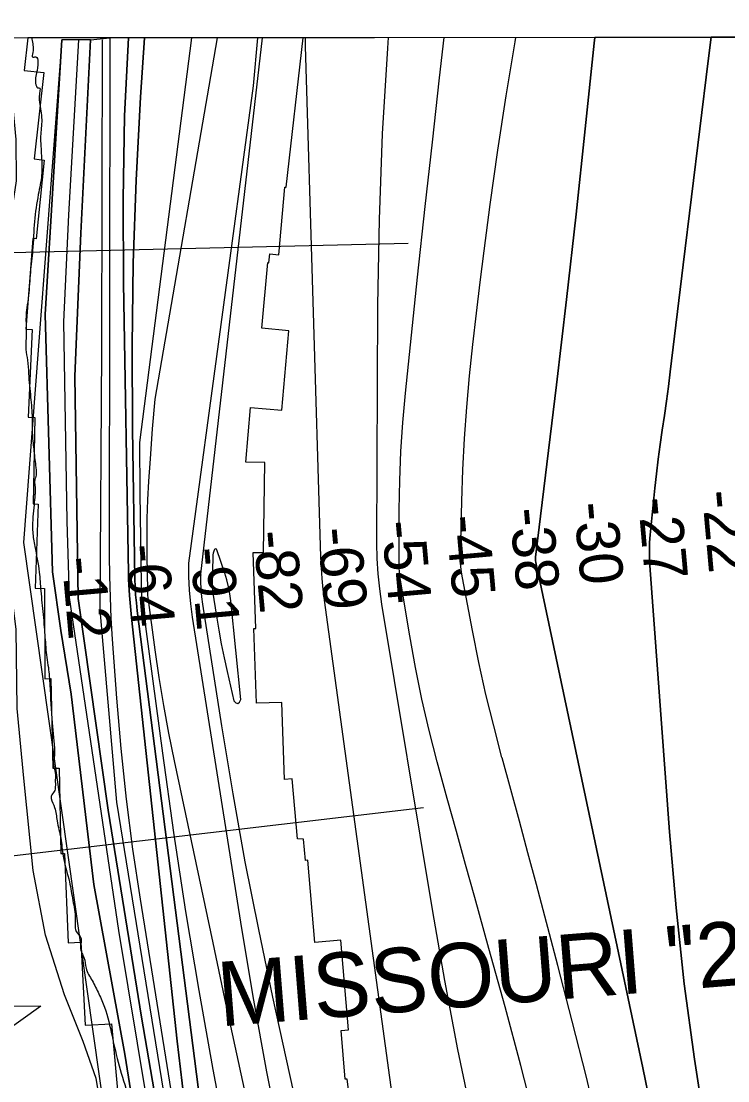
# Model space of a CAD drawing. Extents: x 3297753 to 3335611, y 652252 to 677623.
# Drawn here: x 3307834 to 3308932, y 674202 to 675847 of the extents above; entities that cross this region are included whole.
import ezdxf

# ---------------------------------------------------------------- set-up
doc = ezdxf.new("R2010")
doc.units = 0
for name, color, linetype in [('V-CHAN-NAID', 7, 'Continuous'), ('V-GRID-FRAM', 7, 'Continuous'), ('V-RIVR-EDGE', 7, 'Continuous'), ('V-RIVR-RANG', 7, 'Continuous'), ('V-RRAP-FSHR', 7, 'Continuous'), ('V-RRAP-RVMT', 7, 'Continuous'), ('V-TOPO-DPTH', 7, 'Continuous'), ('V-TOPO-MAJR', 7, 'Continuous'), ('V-TOPO-MINR', 7, 'Continuous'), ('V-TOPO-WATR', 7, 'Continuous')]:
    doc.layers.add(name, color=color, linetype=linetype)

msp = doc.modelspace()

# ---------------------------------------------------------------- linework, layer by layer
at = {"layer": 'V-CHAN-NAID'}
msp.add_lwpolyline([(3307788.2, 674318.4), (3307864.7, 674317.8), (3307802.5, 674273.3)], dxfattribs=at)
at = {"layer": 'V-GRID-FRAM'}
msp.add_lwpolyline([(3301859.6, 675814.9), (3333399.1, 675847), (3333425.5, 657662.7), (3301870.2, 657630.6), (3301859.6, 675814.9)], dxfattribs=at)
at = {"layer": 'V-RIVR-EDGE'}
msp.add_spline([(3307850.6, 675821), (3307850.8, 675819.3), (3307852.4, 675798.5), (3307852.3, 675791.1), (3307856.9, 675791.5), (3307860.2, 675784), (3307858.1, 675766.6), (3307858, 675745.9), (3307859.7, 675743.8), (3307863.4, 675743), (3307863.4, 675739.6), (3307862.9, 675721), (3307866.2, 675694), (3307864.5, 675668.3), (3307864.8, 675653.4), (3307866, 675632.3), (3307866, 675608.2), (3307860.9, 675578), (3307855, 675536.2), (3307852, 675491), (3307848.6, 675457.4), (3307845.6, 675420.9), (3307843.1, 675401.9), (3307841.8, 675387.8), (3307842.2, 675364.6), (3307841.7, 675337.2), (3307844.1, 675320.6), (3307845.7, 675299.9), (3307849, 675263), (3307851.4, 675230.3), (3307851.7, 675205), (3307854.1, 675179.3), (3307857, 675154), (3307856.5, 675138.2), (3307855.7, 675135.8), (3307856.1, 675118.3), (3307855.6, 675111.7), (3307854.4, 675096), (3307852.6, 675077.7), (3307852.2, 675054.1), (3307855.4, 675031.7), (3307862.4, 674991.5), (3307864.8, 674962.5), (3307868.4, 674926), (3307870, 674906.1), (3307872.5, 674875), (3307874.1, 674859.3), (3307876.5, 674843.5), (3307878.9, 674816.1), (3307882.5, 674757.7), (3307886.1, 674712.5), (3307885.7, 674704.2), (3307884.5, 674698), (3307884.4, 674691.8), (3307887.3, 674680.2), (3307887.3, 674669), (3307887.3, 674658.2), (3307885.6, 674651.2), (3307881, 674644.1), (3307881, 674640), (3307886.3, 674626.3), (3307890, 674605.5), (3307895.8, 674578.6), (3307899.4, 674550.8), (3307909.3, 674510.6), (3307914.6, 674482), (3307918.3, 674453.8), (3307918.2, 674440.5), (3307919.9, 674433.9), (3307927.3, 674423.1), (3307927.3, 674417.7), (3307927.2, 674404), (3307928.5, 674400.3), (3307931.8, 674393.2), (3307935.1, 674376.6), (3307944.5, 674357.6), (3307954.9, 674337.2), (3307963.9, 674316.1), (3307975.4, 674271.7), (3307986.5, 674225.2), (3308000.1, 674178.8), (3308007.4, 674148.9), (3308015.2, 674108.3), (3308020.5, 674078.4), (3308024.2, 674072.2), (3308025, 674059.3), (3308025.4, 674039.4), (3308027.8, 673997.2), (3308030.6, 673971.5), (3308027.7, 673955.3), (3308027.2, 673943.3), (3308027.6, 673935.8), (3308029.7, 673925.4), (3308035.5, 673911.8), (3308035.4, 673899.3), (3308034.1, 673873.2), (3308036.1, 673851.2), (3308038.5, 673818.9), (3308041, 673799), (3308046.8, 673788.2), (3308050.5, 673778.3), (3308048.8, 673772.5), (3308048.8, 673761.3), (3308053.7, 673740.5), (3308060.7, 673711.1), (3308069.7, 673678.7), (3308069.7, 673665.1), (3308067.1, 673653.5), (3308067.6, 673650.1), (3308072.9, 673649.3), (3308077.9, 673648.9), (3308080, 673646.4), (3308086.5, 673608.6), (3308091.8, 673582.1), (3308104.6, 673536.5), (3308114.8, 673495), (3308121.4, 673461), (3308123.8, 673446.1), (3308128, 673436.1), (3308140.3, 673406.2), (3308148.9, 673377.2), (3308153, 673357.7), (3308158.3, 673321.2), (3308169, 673273.1), (3308189.1, 673188.1), (3308196.9, 673150.4), (3308208, 673103.9), (3308212, 673079.5), (3308214.1, 673060), (3308216.5, 673045), (3308219, 673035.9), (3308226, 673025.5), (3308228.5, 673016), (3308228.4, 673002.3), (3308230.5, 672996.9), (3308235, 672992.8), (3308235, 672984.5), (3308237.5, 672972.9), (3308242, 672953.4), (3308247.3, 672933.1), (3308253.9, 672910.7), (3308257.6, 672901.5), (3308263.8, 672890.3), (3308276.2, 672865), (3308277.4, 672856.3), (3308278.6, 672850.1), (3308283.2, 672844.3), (3308286.1, 672839.7), (3308286, 672832.2), (3308285.6, 672819), (3308288.5, 672812.3), (3308293.8, 672800.3), (3308303.7, 672777.9), (3308309.9, 672762.5), (3308316.1, 672743), (3308316.4, 672725.6), (3308318.1, 672723.1), (3308323.1, 672717.3), (3308327.6, 672706.1), (3308331.7, 672690.4), (3308330.8, 672679.6), (3308330.4, 672672.1), (3308332.5, 672667.2), (3308337.4, 672658.4), (3308343.6, 672642.7), (3308347.7, 672625.3), (3308355.9, 672595.4), (3308355.9, 672584.6), (3308357.5, 672579.6), (3308362.1, 672570.9), (3308366.6, 672563.5), (3308376.1, 672534), (3308399.6, 672478.4), (3308411.5, 672452.7), (3308418.5, 672435.2), (3308421.8, 672418.7), (3308423, 672410), (3308425.5, 672403.7), (3308428.8, 672397.5), (3308430, 672387.6), (3308434.9, 672375.5), (3308444.4, 672344.8), (3308450.6, 672327), (3308456.8, 672320.8), (3308459.7, 672312.9), (3308465.4, 672288), (3308467.4, 672268.1), (3308473.2, 672249), (3308476.1, 672236.6), (3308485.9, 672214.2), (3308490.1, 672198.8), (3308495.9, 672201.7), (3308496.7, 672193), (3308499.1, 672161.9), (3308505.2, 672134.5), (3308513.9, 672107.6), (3308522.5, 672084.8), (3308527.9, 672082.3), (3308536.2, 672087.2), (3308540.8, 672086.8), (3308539.5, 672083.9), (3308535.8, 672077.7), (3308534.9, 672067.7), (3308534.5, 672059.4), (3308532, 672050.7), (3308533.2, 672047.4), (3308536.9, 672037.9), (3308550.9, 672008.4), (3308564.9, 671974.4), (3308569.9, 671959.5), (3308576.5, 671954.9), (3308585.1, 671932.5), (3308595.9, 671910.5), (3308604.9, 671895.1), (3308605.8, 671888.5), (3308607.8, 671885.2), (3308610.7, 671881), (3308616.5, 671862.8), (3308627.6, 671838.7), (3308640.4, 671816.3), (3308661, 671765.3), (3308673, 671740.8), (3308685.3, 671715.5), (3308698.5, 671692.2), (3308700.2, 671685.6), (3308711.3, 671658.2), (3308728.2, 671627.9), (3308743.1, 671603), (3308758.3, 671575.6), (3308772, 671554.8), (3308775.3, 671548.6), (3308783.1, 671536.2), (3308790.5, 671522.9), (3308793.4, 671519.6), (3308797.2, 671517.1), (3308801.3, 671511.2), (3308803.8, 671502.9), (3308810.8, 671502.1), (3308815.8, 671499.2), (3308833.5, 671474.3), (3308845.1, 671458.5), (3308857.1, 671443.5), (3308870.7, 671429), (3308882.7, 671418.6), (3308908.8, 671397), (3308930.3, 671375.4), (3308944.3, 671361.3), (3308952.6, 671346.7), (3308960.4, 671336.8), (3308966.2, 671331.8), (3308972.8, 671328.9), (3308985.6, 671307.3), (3309001.7, 671282.4), (3309010.8, 671271.6), (3309010.8, 671268.3), (3309008.3, 671266.2), (3309011.6, 671262), (3309018.7, 671250.8), (3309024.8, 671237.1), (3309035.1, 671212.2), (3309059.5, 671169.1), (3309066.5, 671150.8), (3309067.7, 671140.5), (3309071.8, 671135.9), (3309077.2, 671128.4), (3309078.4, 671123), (3309078.4, 671117.6), (3309082.1, 671111.4), (3309089.1, 671092.7), (3309098.6, 671073.2), (3309111.4, 671045), (3309116.4, 671032.2), (3309123.3, 671011), (3309128.7, 670995.6), (3309133.2, 670984.9), (3309144, 670967.4), (3309159.7, 670945.4), (3309169.2, 670933.4), (3309182, 670924.2), (3309188.2, 670917.2), (3309197.7, 670902.2), (3309217.1, 670874.8), (3309231.6, 670859), (3309239.8, 670845.3), (3309244.8, 670840.8), (3309252.2, 670835.3), (3309260.5, 670831.2), (3309275.4, 670817.1), (3309282.4, 670810.4), (3309290.7, 670800), (3309303.1, 670788.4), (3309315.9, 670775.5), (3309335.3, 670751), (3309344.4, 670736.5), (3309351, 670726.5), (3309360.1, 670721.5), (3309375.8, 670704.9), (3309390.7, 670688.7), (3309403.1, 670668.8), (3309415.5, 670646.8), (3309426.7, 670635.1), (3309442.8, 670618.5), (3309454.3, 670603.2), (3309462.2, 670588.6), (3309470.9, 670575.3), (3309476.6, 670563.3), (3309487.4, 670558.3), (3309488.6, 670554.6), (3309489.4, 670550.8), (3309494.8, 670544.2), (3309506.8, 670533.4), (3309523.8, 670518.8), (3309530, 670506), (3309538.6, 670484.8), (3309549.7, 670453.7), (3309551.3, 670440.9), (3309555.5, 670430.9), (3309568.7, 670408.9), (3309577.3, 670396), (3309581.5, 670386.5), (3309581.5, 670383.2), (3309578.6, 670379.9), (3309576.9, 670374.9), (3309582.2, 670364.1), (3309594.6, 670336.7), (3309604.5, 670308.9), (3309606.9, 670296.1), (3309614.4, 670284.8), (3309627.2, 670267), (3309635.5, 670261.6), (3309639.2, 670259.9), (3309638.7, 670250), (3309639.5, 670236.3), (3309641.2, 670228), (3309644.9, 670221.4), (3309656.5, 670208.1), (3309664.3, 670195.6), (3309663.5, 670188.2), (3309663.8, 670176.1), (3309668, 670166.2), (3309673.3, 670159.9), (3309684.1, 670142.9), (3309690.7, 670126.3), (3309700.1, 670102.7), (3309716.7, 670076.5)], degree=3, dxfattribs=at)
at = {"layer": 'V-RIVR-RANG'}
for p, q in [((3307169, 675472.2), (3308435.6, 675502.6)), ((3307186.2, 674476.6), (3308459.4, 674626.3))]:
    msp.add_line(p, q, dxfattribs=at)
at = {"layer": 'V-RRAP-FSHR'}
msp.add_lwpolyline([(3307962.9, 674134.6), (3307950.7, 674205.4), (3307930.8, 674263.2), (3307901.5, 674335.5), (3307871.9, 674428.2), (3307853, 674528.7), (3307838.2, 674671.9), (3307827.8, 674780), (3307826.5, 674902.5), (3307810.9, 675028.6), (3307808.9, 675177.2), (3307804.2, 675331.5), (3307807.9, 675471.1), (3307827.2, 675599), (3307826.7, 675663.1), (3307820, 675734.8), (3307810.8, 675821)], dxfattribs=at)
at = {"layer": 'V-RRAP-RVMT'}
for p, q in [((3307844.7, 675821), (3307839, 675770.7)), ((3308272.3, 675821.4), (3307844.7, 675821)), ((3308246.2, 675589.1), (3308272.3, 675821.4)), ((3307839, 675770.7), (3307869.7, 675767.3)), ((3307869.7, 675767.3), (3307854.6, 675633.2)), ((3307854.6, 675633.2), (3307869.8, 675631.5)), ((3307869.8, 675631.5), (3307857.6, 675509.2)), ((3308234.7, 675484.3), (3308244, 675589.4)), ((3308244, 675589.4), (3308246.2, 675589.1)), ((3307852.5, 675509.6), (3307841.3, 675368.8)), ((3307857.6, 675509.2), (3307852.5, 675509.6)), ((3308219.1, 675472.1), (3308220.4, 675485.6)), ((3308220.4, 675485.6), (3308234.7, 675484.3)), ((3308208.4, 675370.2), (3308217.5, 675472.2)), ((3308217.5, 675472.2), (3308219.1, 675472.1)), ((3307841.3, 675368.8), (3307851.2, 675368.1)), ((3307851.2, 675368.1), (3307845.1, 675232.3)), ((3308250.2, 675366.5), (3308208.4, 675370.2)), ((3308239.3, 675242.9), (3308250.2, 675366.5)), ((3308183.2, 675162.4), (3308190.6, 675247.4)), ((3308190.6, 675247.4), (3308239.3, 675242.9)), ((3307845.1, 675232.3), (3307855.4, 675231.9)), ((3307855.4, 675231.9), (3307852.9, 675097.5)), ((3308213.1, 675161.7), (3308183.2, 675162.4)), ((3308210.7, 675022.1), (3308213.1, 675161.7)), ((3307852.9, 675097.5), (3307860.5, 675097.3)), ((3307860.5, 675097.3), (3307855.8, 674966.7)), ((3308198.7, 674904.1), (3308194.6, 675022.3)), ((3308194.6, 675022.3), (3308210.7, 675022.1)), ((3307855.8, 674966.7), (3307870.5, 674966.1)), ((3307870.5, 674966.1), (3307870.9, 674826.2)), ((3308195.8, 674903.9), (3308198.7, 674904.1)), ((3308199.8, 674788.2), (3308195.8, 674903.9)), ((3307870.9, 674826.2), (3307880.5, 674826.3)), ((3307880.5, 674826.3), (3307883.7, 674687.2)), ((3308239.4, 674789.4), (3308199.8, 674788.2)), ((3308243.6, 674669.8), (3308239.4, 674789.4)), ((3307883.7, 674687.2), (3307893.1, 674687.4)), ((3307893.1, 674687.4), (3307896, 674554.6)), ((3308255.3, 674670.8), (3308243.6, 674669.8)), ((3308263.4, 674577.5), (3308255.3, 674670.8)), ((3308273, 674576.9), (3308263.4, 674577.5)), ((3308276, 674544.1), (3308273, 674576.9)), ((3307896, 674554.6), (3307901.5, 674554.8)), ((3307901.5, 674554.8), (3307907.5, 674416.3)), ((3308279.5, 674544.4), (3308276, 674544.1)), ((3308290.7, 674416.8), (3308279.5, 674544.4)), ((3307907.5, 674416.3), (3307927, 674417)), ((3307927, 674417), (3307933.5, 674288.5)), ((3308330.7, 674420.3), (3308290.7, 674416.8)), ((3308342.9, 674280.9), (3308330.7, 674420.3)), ((3307933.5, 674288.5), (3307974.8, 674290.2)), ((3307974.8, 674290.2), (3307986, 674163.1)), ((3308331.2, 674279.9), (3308342.9, 674280.9)), ((3308337.8, 674204.3), (3308331.2, 674279.9)), ((3308340.7, 674204.7), (3308337.8, 674204.3)), ((3308357.2, 674076.9), (3308340.7, 674204.7))]:
    msp.add_line(p, q, dxfattribs=at)
at = {"layer": 'V-TOPO-DPTH'}
for points in [[(3307897.6, 675818.1), (3307838, 675037.7), (3308014.3, 673793.3)], [(3307897.6, 675818.1), (3307871.4, 675391.5), (3307883, 674992.3), (3307895.9, 674901.3), (3307911.9, 674802.3), (3307947.3, 674506.9), (3307995.5, 674243.4), (3308035.6, 673989.6)], [(3308035.6, 673989.6), (3307995.5, 674243.4), (3307947.3, 674506.9), (3307911.9, 674802.3), (3307895.9, 674901.3), (3307883, 674992.3), (3307871.4, 675391.5), (3307897.6, 675818.1)], [(3308057.9, 674087), (3308021, 674301), (3307969.6, 674621.9), (3307922.9, 674950.8), (3307917.8, 675295.8), (3307927.1, 675517.8), (3307942, 675818.1), (3307897.6, 675818.1)], [(3308057.9, 674087), (3308021, 674301), (3307969.6, 674621.9), (3307922.9, 674950.8), (3307917.8, 675295.8), (3307927.1, 675517.8), (3307942, 675818.1)], [(3307942, 675818.1), (3307971.8, 675821.1), (3307971.1, 675018.1), (3307971.5, 674985.5), (3307972.3, 674952.9), (3307973.8, 674920.4), (3307975.8, 674887.8), (3307982.5, 674796), (3307989.2, 674717.6), (3307997.3, 674639.4), (3308007.4, 674561.5), (3308018.9, 674483.7), (3308134.4, 673764.1)], [(3308000.9, 675821.2), (3307971.8, 675821.1), (3307971.1, 675018.1), (3307971.5, 674985.5), (3307972.3, 674952.9), (3307973.8, 674920.4), (3307975.8, 674887.8), (3307982.5, 674796), (3307989.2, 674717.6), (3307997.3, 674639.4), (3308007.4, 674561.5), (3308018.9, 674483.7), (3308134.4, 673764.1)], [(3308086.9, 674176.7), (3308076.8, 674263.4), (3308005.5, 674921.4), (3308003.9, 674938.5), (3308002.6, 674955.6), (3308001.8, 674972.7), (3308001.2, 674989.8), (3307993, 675440.7), (3307992.6, 675570.4), (3307995, 675700.1), (3308000.9, 675821.2)], [(3308000.9, 675821.2), (3307995, 675700.1), (3307992.6, 675570.4), (3307993, 675440.7), (3308001.2, 674989.8), (3308001.8, 674972.7), (3308002.6, 674955.6), (3308003.9, 674938.5), (3308005.5, 674921.4), (3308076.8, 674263.4), (3308086.9, 674176.7)], [(3308112.1, 674171.7), (3308014.5, 674931.8), (3308013.2, 674944.1), (3308012.1, 674956.4), (3308011.4, 674968.8), (3308011, 674981.1), (3308007.2, 675214.1), (3308006.6, 675342.9), (3308008.2, 675471.6), (3308012.9, 675600.3), (3308019.7, 675728.9), (3308025.7, 675821.2), (3308000.9, 675821.2)], [(3308025.7, 675821.2), (3308019.7, 675728.9), (3308012.9, 675600.3), (3308008.2, 675471.6), (3308006.6, 675342.9), (3308007.2, 675214.1), (3308011, 674981.1), (3308011.4, 674968.8), (3308012.1, 674956.4), (3308013.2, 674944.1), (3308014.5, 674931.8), (3308112.1, 674171.7)], [(3308812.3, 674164.1), (3308800, 674222.2), (3308639.1, 674983), (3308638.3, 674986.6), (3308637.6, 674990.2), (3308636.8, 674993.8), (3308636, 674997.4), (3308635, 675001.7), (3308634.4, 675004.6), (3308634.1, 675006.1), (3308633.4, 675010), (3308633.4, 675010.6), (3308633.6, 675015.4), (3308634.1, 675018.9), (3308665.9, 675282.4), (3308681.5, 675414.8), (3308696.5, 675547.4), (3308710.8, 675680), (3308724.5, 675812.7), (3308725.4, 675821.9), (3308025.7, 675821.2)], [(3308906.1, 675822.1), (3308725.4, 675821.9), (3308724.5, 675812.7), (3308710.8, 675680), (3308696.5, 675547.4), (3308681.5, 675414.8), (3308665.9, 675282.4), (3308634.1, 675018.9), (3308633.6, 675015.4), (3308633.4, 675010.6), (3308633.4, 675010), (3308634.1, 675006.1), (3308634.4, 675004.6), (3308635, 675001.7), (3308636, 674997.4), (3308636.8, 674993.8), (3308637.6, 674990.2), (3308638.3, 674986.6), (3308639.1, 674983), (3308800, 674222.2), (3308812.3, 674164.1)], [(3309164, 675822.3), (3308906.1, 675822.1), (3308901.6, 675785.5), (3308888.8, 675679.9), (3308875.9, 675574.2), (3308863, 675468.6), (3308842.7, 675302.5), (3308839.9, 675279.9), (3308836.9, 675257.3), (3308833.7, 675234.8), (3308830.4, 675212.2), (3308827.2, 675189.7), (3308824.1, 675167.1), (3308821.4, 675144.5), (3308819, 675121.8), (3308811.6, 675049.7), (3308810.7, 675037.8), (3308810.3, 675025.9), (3308810.4, 675014), (3308811, 675002.1), (3308841.6, 674588.3), (3308852, 674470.3), (3308864.5, 674352.7), (3308880.3, 674235.4), (3308898.3, 674118.3)], [(3308898.3, 674118.3), (3308880.3, 674235.4), (3308864.5, 674352.7), (3308852, 674470.3), (3308841.6, 674588.3), (3308811, 675002.1), (3308810.4, 675014), (3308810.3, 675025.9), (3308810.7, 675037.8), (3308811.6, 675049.7), (3308819, 675121.8), (3308821.4, 675144.5), (3308824.1, 675167.1), (3308827.2, 675189.7), (3308830.4, 675212.2), (3308833.7, 675234.8), (3308836.9, 675257.3), (3308839.9, 675279.9), (3308842.7, 675302.5), (3308863, 675468.6), (3308875.9, 675574.2), (3308888.8, 675679.9), (3308901.6, 675785.5), (3308906.1, 675822.1)]]:
    msp.add_lwpolyline(points, dxfattribs=at)
at = {"layer": 'V-TOPO-MAJR'}
for points in [[(3308098.9, 675821.3), (3308018.1, 675192.7), (3308018.4, 675114.2), (3308020.6, 674972.4), (3308020.9, 674964.8), (3308021.3, 674957.2), (3308022, 674949.7), (3308022.9, 674942.1), (3308053.6, 674710.6), (3308070.9, 674587.5), (3308089.6, 674464.6), (3308110.2, 674342), (3308132.2, 674219.6), (3308212.1, 673795.4)], [(3308733, 674120.6), (3308712.4, 674207.6), (3308690.6, 674294.3), (3308668.2, 674380.8), (3308634.7, 674506.5), (3308621.6, 674555.8), (3308608.3, 674604.9), (3308594.9, 674654.1), (3308581.4, 674703.2), (3308581.2, 674703.9), (3308568.4, 674752.8), (3308556.3, 674801.9), (3308545.5, 674851.3), (3308535.5, 674900.8), (3308519.9, 674983), (3308518.6, 674991.7), (3308517.6, 675000.3), (3308517.1, 675009.1), (3308517, 675017.8), (3308518.9, 675101.9), (3308520.5, 675150.7), (3308523, 675199.3), (3308526.5, 675247.9), (3308530.9, 675296.5), (3308536.1, 675345), (3308541.5, 675393.5), (3308547.4, 675441.9), (3308553.6, 675490.3), (3308563.2, 675562.5), (3308575, 675646.9), (3308587.7, 675731.1), (3308601.7, 675815.2), (3308602.8, 675821.8)]]:
    msp.add_lwpolyline(points, dxfattribs=at)
at = {"layer": 'V-TOPO-MINR'}
for points in [[(3307923.2, 675818.1), (3307908, 675546.5), (3307900.2, 675380.4), (3307905.3, 675070.6), (3307908.6, 674952.4), (3307985.7, 674435.1), (3308043.5, 674085.4)], [(3307942, 675818.1), (3307927.1, 675517.8), (3307917.8, 675295.8), (3307922.9, 674950.8), (3307969.6, 674621.9), (3308021, 674301), (3308057.9, 674087)], [(3307960.1, 675818.2), (3307959.3, 675335.7), (3307956.5, 674933.3), (3307982.3, 674634.7), (3308070.6, 674091.8)], [(3307971.8, 675821.1), (3307971.1, 675018.1), (3307971.5, 674985.5), (3307972.3, 674952.9), (3307973.8, 674920.4), (3307975.8, 674887.8), (3307982.5, 674796), (3307989.2, 674717.6), (3307997.3, 674639.4), (3308007.4, 674561.5), (3308018.9, 674483.7), (3308134.4, 673764.1)], [(3308000.9, 675821.2), (3307995, 675700.1), (3307992.6, 675570.4), (3307993, 675440.7), (3308001.2, 674989.8), (3308001.8, 674972.7), (3308002.6, 674955.6), (3308003.9, 674938.5), (3308005.5, 674921.4), (3308076.8, 674263.4), (3308086.9, 674176.7)], [(3308025.7, 675821.2), (3308019.7, 675728.9), (3308012.9, 675600.3), (3308008.2, 675471.6), (3308006.6, 675342.9), (3308007.2, 675214.1), (3308011, 674981.1), (3308011.4, 674968.8), (3308012.1, 674956.4), (3308013.2, 674944.1), (3308014.5, 674931.8), (3308112.1, 674171.7)], [(3308138.7, 675821.3), (3308041.7, 675260.2), (3308037.9, 675213.9), (3308034.5, 675167.5), (3308032.3, 675132.9), (3308030.8, 675103.8), (3308029.7, 675074.7), (3308029.4, 675045.5), (3308029.5, 675016.4), (3308030.3, 674963.7), (3308030.4, 674960.8), (3308030.6, 674958), (3308030.8, 674955.2), (3308031.2, 674952.4), (3308042.1, 674871.2), (3308048.4, 674827.9), (3308055.3, 674784.7), (3308063.3, 674741.6), (3308071.9, 674698.7), (3308132, 674415.9), (3308150.4, 674329.9), (3308168.8, 674243.9), (3308187.4, 674158)], [(3308201.4, 675821.4), (3308194.6, 675746.8), (3308094.5, 675005.8), (3308094.5, 674984.7), (3308095.4, 674963.6), (3308097.4, 674942.6), (3308100.1, 674921.7), (3308176.5, 674438.5), (3308195.2, 674327), (3308215.3, 674215.7), (3308237.5, 674104.8)], [(3308208.8, 675821.4), (3308112.7, 674988.7), (3308112.8, 674976.9), (3308113.3, 674965.2), (3308114.3, 674953.5), (3308115.9, 674941.9), (3308145.5, 674753.3), (3308163.1, 674647.5), (3308182, 674542), (3308202.8, 674436.8), (3308224.9, 674331.9), (3308326.9, 673867.9)], [(3308414, 674157.7), (3308305.7, 674947.9), (3308303.7, 674964.8), (3308302, 674981.6), (3308300.9, 674998.5), (3308300.1, 675015.5), (3308276.1, 675808.4), (3308275.9, 675821.4)], [(3308535.1, 674144.4), (3308512.8, 674250.8), (3308492.6, 674357.7), (3308473.7, 674464.8), (3308394.7, 674941.8), (3308391.4, 674965.5), (3308388.9, 674989.2), (3308387.6, 675013), (3308387.1, 675036.8), (3308388.6, 675406.2), (3308390.9, 675539.3), (3308395.6, 675672.2), (3308403.8, 675805), (3308405.1, 675821.6)], [(3308634.1, 674134.7), (3308610.6, 674225.8), (3308586.1, 674316.7), (3308561.1, 674407.5), (3308538.9, 674486.4), (3308524.6, 674537.6), (3308510.4, 674588.8), (3308496.3, 674640.1), (3308482.4, 674691.3), (3308480.8, 674697), (3308468.4, 674745.6), (3308457, 674794.5), (3308447, 674843.6), (3308438, 674893), (3308423.5, 674979), (3308422.6, 674985.5), (3308421.9, 674992), (3308421.6, 674998.6), (3308421.4, 675005.2), (3308421.8, 675088.6), (3308422.7, 675133.9), (3308424.4, 675179.1), (3308427.5, 675224.2), (3308431.4, 675269.3), (3308436, 675314.3), (3308440.7, 675359.4), (3308445.5, 675404.4), (3308450.3, 675449.4), (3308462.2, 675559.4), (3308473.2, 675659.3), (3308484.4, 675759.3), (3308491.7, 675821.7)], [(3308812.3, 674164.1), (3308800, 674222.2), (3308639.1, 674983), (3308638.3, 674986.6), (3308637.6, 674990.2), (3308636.8, 674993.8), (3308636, 674997.4), (3308635, 675001.7), (3308634.4, 675004.6), (3308634.1, 675006.1), (3308633.4, 675010), (3308633.4, 675010.6), (3308633.6, 675015.4), (3308634.1, 675018.9), (3308665.9, 675282.4), (3308681.5, 675414.8), (3308696.5, 675547.4), (3308710.8, 675680), (3308724.5, 675812.7), (3308725.4, 675821.9)], [(3308898.3, 674118.3), (3308880.3, 674235.4), (3308864.5, 674352.7), (3308852, 674470.3), (3308841.6, 674588.3), (3308811, 675002.1), (3308810.4, 675014), (3308810.3, 675025.9), (3308810.7, 675037.8), (3308811.6, 675049.7), (3308819, 675121.8), (3308821.4, 675144.5), (3308824.1, 675167.1), (3308827.2, 675189.7), (3308830.4, 675212.2), (3308833.7, 675234.8), (3308836.9, 675257.3), (3308839.9, 675279.9), (3308842.7, 675302.5), (3308863, 675468.6), (3308875.9, 675574.2), (3308888.8, 675679.9), (3308901.6, 675785.5), (3308906.1, 675822.1)], [(3308136.5, 675027.9), (3308135.4, 675027.5), (3308134.4, 675026.6), (3308133.4, 675024), (3308132.7, 675021.3), (3308132.2, 675018.5), (3308132, 675015.7), (3308131, 674971.5), (3308131, 674969.1), (3308131.3, 674964.4), (3308131.6, 674962), (3308137.7, 674923.4), (3308141.3, 674901.7), (3308145.2, 674880.1), (3308149.6, 674858.6), (3308154.2, 674837.2), (3308164.5, 674792.1), (3308167.8, 674789), (3308170.8, 674787.9), (3308173.3, 674789.9), (3308175.4, 674793.9), (3308159.9, 674947.1), (3308158.4, 674958), (3308156.5, 674968.8), (3308153.8, 674979.5), (3308150.6, 674990), (3308138.4, 675026.4), (3308137.5, 675027.4), (3308136.5, 675027.9)]]:
    msp.add_lwpolyline(points, dxfattribs=at)
at = {"layer": 'V-TOPO-WATR'}
msp.add_lwpolyline([(3307897.6, 675818.1), (3307871.4, 675391.5), (3307883, 674992.3), (3307895.9, 674901.3), (3307911.9, 674802.3), (3307947.3, 674506.9), (3307995.5, 674243.4), (3308035.6, 673989.6)], dxfattribs=at)

# ---------------------------------------------------------------- texts
at = {"layer": 'V-CHAN-NAID'}
msp.add_text('MISSOURI "223A" (222.6)', height=100, rotation=4.5581, dxfattribs=at).set_placement((3308143.5, 674286.2))
at = {"layer": 'V-RIVR-RANG'}
for s, p in [('-27', (3308792.4, 675106.2)), ('-22', (3308891.8, 675117.2)), ('-38', (3308593.1, 675089.7)), ('-30', (3308692.7, 675098.6)), ('-45', (3308493.7, 675078.4)), ('-69', (3308294.6, 675059.3)), ('-54', (3308394, 675070)), ('-82', (3308194.6, 675054.5)), ('-64', (3307995.7, 675033.3)), ('-91', (3308096.6, 675028.3)), ('-12', (3307897.1, 675013.9))]:
    msp.add_text(s, height=67, rotation=275.1073, dxfattribs=at).set_placement(p)

doc.saveas('drawing.dxf')
